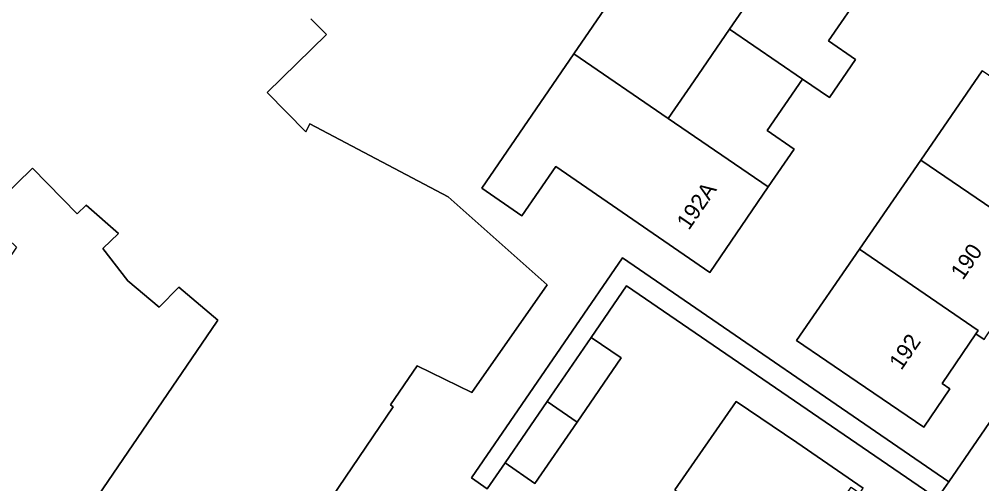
# Model space of a CAD drawing. Extents: x 159664 to 160323, y 385312 to 386115.
# Drawn here: x 160092.1 to 160151.7, y 385514.1 to 385542.9 of the extents above; entities that cross this region are included whole.
import ezdxf

# ---------------------------------------------------------------- set-up
doc = ezdxf.new("R2010")
doc.units = 0
for name, color, linetype in [('IMGEO_Erf', 7, 'Continuous'), ('IMGEO_Pand', 7, 'Continuous'), ('IMGEO_Pand_nummerreeks', 7, 'Continuous'), ('IMGEO_Rijbaan_lokaal_open', 7, 'Continuous'), ('IMGEO_Voetpad_open', 7, 'Continuous')]:
    doc.layers.add(name, color=color, linetype=linetype)

msp = doc.modelspace()

# ---------------------------------------------------------------- linework, layer by layer
at = {"layer": 'IMGEO_Erf'}
for points in [[(160144.427, 385544.741), (160142.258, 385541.573), (160143.934, 385540.425), (160142.313, 385538.057), (160140.636, 385539.203), (160138.453, 385536.015), (160140.13, 385534.867), (160138.524, 385532.521), (160134.894, 385527.219), (160125.355, 385533.794), (160123.259, 385530.732), (160120.765, 385532.439), (160126.466, 385540.766), (160150.012, 385575.092)], [(160149.713, 385514.246), (160176.002, 385552.634)], [(160110.177, 385542.954), (160111.143, 385541.963), (160107.47, 385538.385), (160109.863, 385535.928), (160110.125, 385536.424), (160118.68, 385531.912), (160124.813, 385526.461), (160120.159, 385519.769), (160116.758, 385521.427), (160115.121, 385519.009), (160115.286, 385518.896), (160108.512, 385508.894)], [(160151.889, 385523.058), (160151.378, 385523.406), (160149.29, 385520.342), (160149.775, 385520.011), (160148.152, 385517.631), (160144.021, 385520.447), (160140.277, 385522.999), (160144.17, 385528.661), (160147.971, 385534.189), (160151.773, 385539.719)], [(160148.995, 385513.197), (160129.739, 385526.384), (160127.549, 385523.192), (160129.401, 385521.922), (160126.673, 385517.944), (160124.067, 385514.143), (160122.215, 385515.412), (160121.11, 385513.811), (160120.126, 385514.486), (160129.488, 385528.127), (160149.713, 385514.246)], [(160132.741, 385513.74), (160136.541, 385519.226), (160140.282, 385516.671), (160144.41, 385513.852)]]:
    msp.add_lwpolyline(points, dxfattribs=at)
msp.add_lwpolyline([(160084.016, 385517.156), (160084.186, 385516.34), (160103.971, 385502.779), (160106.42, 385506.351), (160096.718, 385512.95), (160104.344, 385524.137), (160104.424, 385524.255), (160102.004, 385526.315), (160100.776, 385525.068), (160098.833, 385526.703), (160097.29, 385528.7), (160098.273, 385529.627), (160096.259, 385531.397), (160095.7, 385530.853), (160092.937, 385533.689), (160089.894, 385530.724), (160091.944, 385528.787), (160089.527, 385525.241)], close=True, dxfattribs=at)
at = {"layer": 'IMGEO_Pand'}
for points in [[(160144.427, 385544.741), (160139.906, 385547.832), (160137.739, 385544.666), (160136.115, 385542.294), (160140.636, 385539.203), (160142.313, 385538.057), (160143.934, 385540.425), (160142.258, 385541.573)], [(160140.636, 385539.203), (160136.115, 385542.294), (160133.934, 385539.108), (160132.326, 385536.759), (160138.524, 385532.521), (160140.13, 385534.867), (160138.453, 385536.015)], [(160132.326, 385536.759), (160126.466, 385540.766), (160120.765, 385532.439), (160123.259, 385530.732), (160125.355, 385533.794), (160134.894, 385527.219), (160138.524, 385532.521)], [(160151.773, 385539.719), (160147.971, 385534.189), (160155.339, 385529.152), (160155.195, 385528.991), (160155.687, 385528.656), (160155.807, 385528.832), (160157.342, 385531.082), (160156.846, 385531.421), (160158.984, 385534.557), (160159.092, 385534.715)], [(160147.971, 385534.189), (160144.17, 385528.661), (160151.53, 385523.629), (160151.378, 385523.406), (160151.889, 385523.058), (160152.04, 385523.28), (160153.564, 385525.514), (160153.059, 385525.858), (160155.195, 385528.991), (160155.339, 385529.152)], [(160151.378, 385523.406), (160151.53, 385523.629), (160144.17, 385528.661), (160140.277, 385522.999), (160144.021, 385520.447), (160148.152, 385517.631), (160149.775, 385520.011), (160149.29, 385520.342)], [(160127.549, 385523.192), (160124.827, 385519.223), (160126.673, 385517.944), (160129.401, 385521.922)], [(160126.673, 385517.944), (160124.827, 385519.223), (160122.215, 385515.412), (160124.067, 385514.143)], [(160140.282, 385516.671), (160136.541, 385519.226), (160132.741, 385513.74), (160140.067, 385508.664), (160139.842, 385508.334), (160140.341, 385507.993), (160140.564, 385508.32), (160142.063, 385510.515), (160141.573, 385510.85), (160143.663, 385513.91), (160144.199, 385513.544), (160144.41, 385513.852)]]:
    msp.add_lwpolyline(points, close=True, dxfattribs=at)
for points in [[(160108.512, 385508.894), (160115.286, 385518.896), (160115.121, 385519.009), (160116.758, 385521.427), (160120.159, 385519.769), (160124.813, 385526.461), (160118.68, 385531.912), (160110.125, 385536.424), (160109.863, 385535.928), (160107.47, 385538.385), (160111.143, 385541.963), (160110.177, 385542.954)], [(160089.894, 385530.724), (160092.937, 385533.689), (160095.7, 385530.853), (160096.259, 385531.397), (160098.273, 385529.627), (160097.29, 385528.7), (160098.833, 385526.703), (160100.776, 385525.068), (160102.004, 385526.315), (160104.424, 385524.255), (160104.344, 385524.137), (160096.718, 385512.95)]]:
    msp.add_lwpolyline(points, dxfattribs=at)
at = {"layer": 'IMGEO_Rijbaan_lokaal_open'}
msp.add_lwpolyline([(160139.906, 385547.832), (160141.519, 385550.189), (160143.697, 385553.37), (160145.318, 385555.738), (160147.487, 385558.907), (160153.402, 385567.547), (160155.278, 385567.298), (160157.073, 385566.027), (160168.35, 385558.049), (160176.002, 385552.634), (160177.701, 385555.126), (160178.275, 385555.964), (160155.886, 385571.117), (160150.012, 385575.092), (160126.466, 385540.766), (160132.326, 385536.759), (160133.934, 385539.108), (160136.115, 385542.294), (160137.739, 385544.666)], close=True, dxfattribs=at)
at = {"layer": 'IMGEO_Voetpad_open'}
msp.add_lwpolyline([(160245.33, 385653.937), (160242.855, 385650.375), (160232.683, 385635.499), (160232.175, 385634.756), (160232.101, 385634.648), (160228.781, 385629.782), (160204.804, 385594.737), (160202.573, 385591.477), (160178.275, 385555.964), (160177.701, 385555.126), (160176.002, 385552.634), (160149.713, 385514.246), (160148.995, 385513.197), (160142.133, 385503.177), (160129.756, 385485.105), (160128.186, 385482.814)], dxfattribs=at)
msp.add_lwpolyline([(160127.549, 385523.192), (160129.739, 385526.384), (160148.995, 385513.197), (160149.713, 385514.246), (160129.488, 385528.127), (160120.126, 385514.486), (160121.11, 385513.811), (160122.215, 385515.412), (160124.827, 385519.223)], close=True, dxfattribs=at)

# ---------------------------------------------------------------- texts
at = {"layer": 'IMGEO_Pand_nummerreeks'}
for s, rotation, p in [('192A', 55.60555, (160133.603, 385529.795)), ('190', 55.70296, (160150.579, 385526.702)), ('192', 55.70296, (160146.765, 385521.11))]:
    msp.add_text(s, height=1, rotation=rotation, dxfattribs=at).set_placement(p)

doc.saveas('drawing.dxf')
